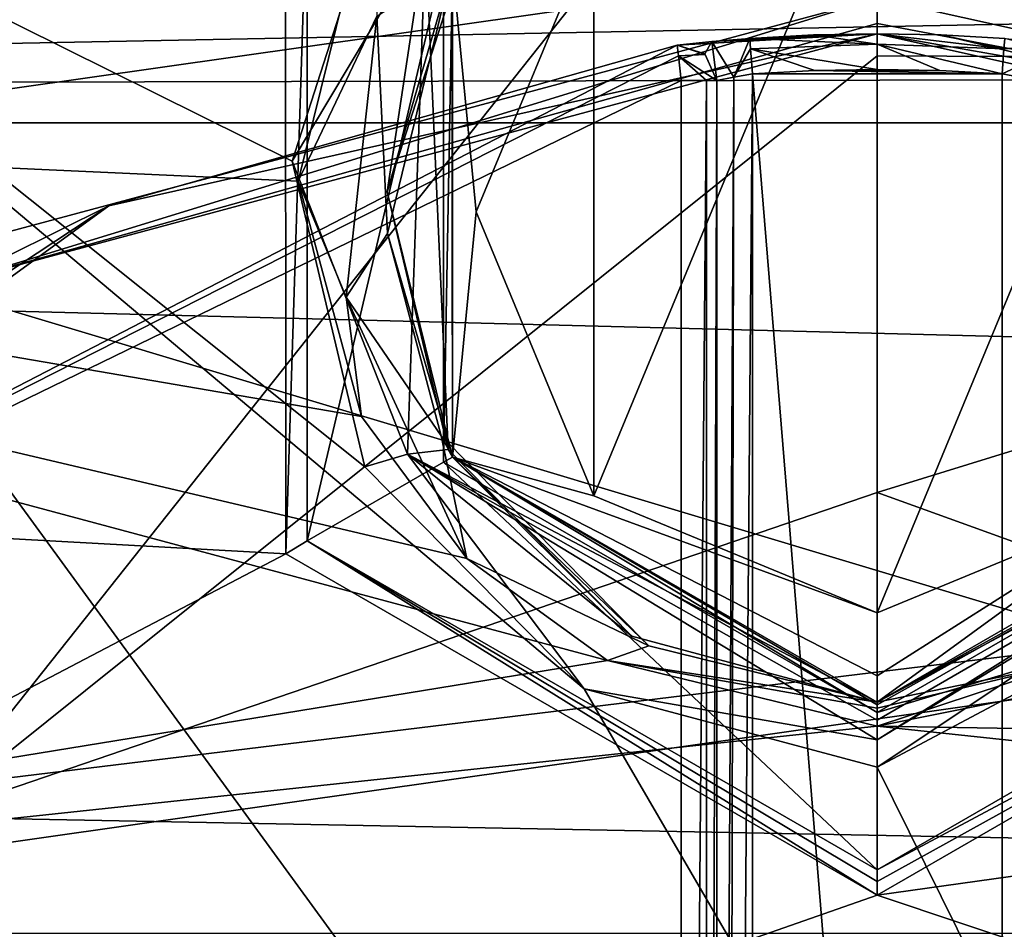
# Model space of a CAD drawing. Extents: x -250 to 250, y -426 to 356.
# Tile 952 of 1056: x -152.4 to -149.64, y 272.74 to 275.29. Entities that reach past the tile are written whole.
import ezdxf

# ---------------------------------------------------------------- set-up
doc = ezdxf.new("R2010")
doc.units = 0
doc.header["$LTSCALE"] = 41.718519
for name, color, linetype in [('1621', 7, 'CONTINUOUS'), ('1623', 7, 'CONTINUOUS'), ('1624', 7, 'CONTINUOUS'), ('1625', 7, 'CONTINUOUS'), ('21', 7, 'CONTINUOUS'), ('22', 7, 'CONTINUOUS'), ('3403', 7, 'CONTINUOUS'), ('3406', 7, 'CONTINUOUS'), ('3407', 7, 'CONTINUOUS'), ('3409', 7, 'CONTINUOUS'), ('3421', 7, 'CONTINUOUS'), ('3428', 7, 'CONTINUOUS'), ('3474', 7, 'CONTINUOUS'), ('3487', 7, 'CONTINUOUS'), ('3506', 7, 'CONTINUOUS'), ('3512', 7, 'CONTINUOUS'), ('3555', 7, 'CONTINUOUS'), ('3556', 7, 'CONTINUOUS'), ('3557', 7, 'CONTINUOUS'), ('3558', 7, 'CONTINUOUS'), ('3559', 7, 'CONTINUOUS'), ('3560', 7, 'CONTINUOUS'), ('3561', 7, 'CONTINUOUS'), ('3600', 7, 'CONTINUOUS'), ('3601', 7, 'CONTINUOUS'), ('4157', 7, 'CONTINUOUS'), ('4161', 7, 'CONTINUOUS'), ('4171', 7, 'CONTINUOUS'), ('4172', 7, 'CONTINUOUS'), ('4183', 7, 'CONTINUOUS'), ('4184', 7, 'CONTINUOUS'), ('4185', 7, 'CONTINUOUS'), ('4186', 7, 'CONTINUOUS'), ('4201', 7, 'CONTINUOUS'), ('4202', 7, 'CONTINUOUS'), ('4203', 7, 'CONTINUOUS'), ('4204', 7, 'CONTINUOUS'), ('4425', 7, 'CONTINUOUS'), ('4428', 7, 'CONTINUOUS'), ('4429', 7, 'CONTINUOUS'), ('4430', 7, 'CONTINUOUS'), ('4431', 7, 'CONTINUOUS'), ('4435', 7, 'CONTINUOUS'), ('4436', 7, 'CONTINUOUS'), ('4439', 7, 'CONTINUOUS'), ('4440', 7, 'CONTINUOUS'), ('742', 7, 'CONTINUOUS'), ('761', 7, 'CONTINUOUS')]:
    doc.layers.add(name, color=color, linetype=linetype)

msp = doc.modelspace()

# ---------------------------------------------------------------- linework, layer by layer
at = {"layer": '1621', "color": 7, "linetype": 'CONTINUOUS'}
for points in [[(-150, 273.9634, -68.45), (-147.1897, 272.9474, -68.45), (-152.6645, 273.052, -68.45), (-150, 273.9634, -68.45)], [(-152.6645, 273.052, -68.45), (-147.1897, 272.9474, -68.45), (-154.8024, 270.8307, -68.45), (-152.6645, 273.052, -68.45)], [(-147.1897, 272.9474, -68.45), (-145.0785, 270.656, -68.45), (-154.8024, 270.8307, -68.45), (-147.1897, 272.9474, -68.45)]]:
    msp.add_3dface(points, dxfattribs=at)
at = {"layer": '1623', "color": 7, "linetype": 'CONTINUOUS'}
msp.add_3dface([(-150, 276.4109, -68.55), (-145.462, 277.6462, -68.65), (-146.0964, 275.169, -68.55), (-150, 276.4109, -68.55)], dxfattribs=at)
at = {"layer": '1624', "color": 7, "linetype": 'CONTINUOUS'}
for points in [[(-150, 276.4109, -68.55), (-152.6645, 273.052, -68.45), (-153.6919, 275.3051, -68.55), (-150, 276.4109, -68.55)], [(-152.6645, 273.052, -68.45), (-150, 276.4109, -68.55), (-150, 275.1882, -68.475), (-152.6645, 273.052, -68.45)], [(-150, 273.9634, -68.45), (-152.6645, 273.052, -68.45), (-150, 275.1882, -68.475), (-150, 273.9634, -68.45)]]:
    msp.add_3dface(points, dxfattribs=at)
at = {"layer": '1625', "color": 7, "linetype": 'CONTINUOUS'}
for points in [[(-150, 276.4109, -68.55), (-146.0964, 275.169, -68.55), (-150, 275.1882, -68.475), (-150, 276.4109, -68.55)], [(-146.0964, 275.169, -68.55), (-150, 273.9634, -68.45), (-150, 275.1882, -68.475), (-146.0964, 275.169, -68.55)], [(-147.1897, 272.9474, -68.45), (-150, 273.9634, -68.45), (-146.0964, 275.169, -68.55), (-147.1897, 272.9474, -68.45)]]:
    msp.add_3dface(points, dxfattribs=at)
at = {"layer": '21', "color": 7, "linetype": 'CONTINUOUS'}
for points in [[(210, 275), (210, 275.8373, 4.2095), (-210, 275), (210, 275)], [(210, 275.8373, 4.2095), (-210, 275.8373, 4.2095), (-210, 275), (210, 275.8373, 4.2095)]]:
    msp.add_3dface(points, dxfattribs=at)
at = {"layer": '22', "color": 7, "linetype": 'CONTINUOUS'}
for points in [[(210, 275.8373, -4.2095), (210, 275), (-210, 275.8373, -4.2095), (210, 275.8373, -4.2095)], [(210, 275), (-210, 275), (-210, 275.8373, -4.2095), (210, 275)]]:
    msp.add_3dface(points, dxfattribs=at)
at = {"layer": '3403', "color": 7, "linetype": 'CONTINUOUS'}
for points in [[(-147.8136, 274.8633, -58.15), (-150, 275.35, -58.15), (-145.2164, 275.9955, -58.15), (-147.8136, 274.8633, -58.15)], [(-150, 275.35, -58.15), (-152.6322, 274.6415, -58.15), (-154.8421, 275.9527, -58.15), (-150, 275.35, -58.15)]]:
    msp.add_3dface(points, dxfattribs=at)
at = {"layer": '3406', "color": 7, "linetype": 'CONTINUOUS'}
for points in [[(-153.9385, 273.4703, -11.15), (-150.55, 275.1187, -11.15), (-150.55, 266.5779, -11.15), (-153.9385, 273.4703, -11.15)], [(-156.0381, 270.923, -11.15), (-153.9385, 273.4703, -11.15), (-150.55, 266.5779, -11.15), (-156.0381, 270.923, -11.15)]]:
    msp.add_3dface(points, dxfattribs=at)
at = {"layer": '3407', "color": 7, "linetype": 'CONTINUOUS'}
for points in [[(-149.8208, 275.2468, -15.25), (-150, 275.25, -15.25), (-147.8547, 274.7721, -58.05), (-149.8208, 275.2468, -15.25)], [(-150, 275.25, -15.25), (-150, 275.25, -58.05), (-147.8547, 274.7721, -58.05), (-150, 275.25, -15.25)], [(-149.6428, 275.2371, -15.25), (-149.8208, 275.2468, -15.25), (-147.8547, 274.7721, -58.05), (-149.6428, 275.2371, -15.25)]]:
    msp.add_3dface(points, dxfattribs=at)
at = {"layer": '3409', "color": 7, "linetype": 'CONTINUOUS'}
for points in [[(-150, 275.25, -58.05), (-152.1549, 274.7677, -11.25), (-152.5844, 274.5537, -58.05), (-150, 275.25, -58.05)], [(-152.1549, 274.7677, -11.25), (-150, 275.25, -58.05), (-150.5614, 275.2181, -15.05), (-152.1549, 274.7677, -11.25)], [(-150.5614, 275.2181, -15.05), (-150, 275.25, -58.05), (-150.4644, 275.2282, -15.2202), (-150.5614, 275.2181, -15.05)], [(-150.4644, 275.2282, -15.2202), (-150, 275.25, -58.05), (-150.3572, 275.2371, -15.25), (-150.4644, 275.2282, -15.2202)], [(-150.3572, 275.2371, -15.25), (-150, 275.25, -58.05), (-150.1792, 275.2468, -15.25), (-150.3572, 275.2371, -15.25)], [(-150, 275.25, -58.05), (-150, 275.25, -15.25), (-150.1792, 275.2468, -15.25), (-150, 275.25, -58.05)], [(-150.5614, 275.2181, -11.25), (-152.1549, 274.7677, -11.25), (-150.5614, 275.2181, -15.05), (-150.5614, 275.2181, -11.25)], [(-152.1549, 274.7677, -11.25), (-154.0051, 273.5452, -11.25), (-152.5844, 274.5537, -58.05), (-152.1549, 274.7677, -11.25)]]:
    msp.add_3dface(points, dxfattribs=at)
at = {"layer": '3421', "color": 7, "linetype": 'CONTINUOUS'}
for points in [[(-156.1461, 274.5668, -8.7108), (-145.5956, 276.0688, -9.8856), (-154.2353, 276.1824, -9.9677), (-156.1461, 274.5668, -8.7108)], [(-143.5591, 274.2444, -8.4358), (-145.5956, 276.0688, -9.8856), (-156.1461, 274.5668, -8.7108), (-143.5591, 274.2444, -8.4358)], [(-157.7436, 272.5153, -6.8018), (-143.5591, 274.2444, -8.4358), (-156.1461, 274.5668, -8.7108), (-157.7436, 272.5153, -6.8018)], [(-155.7084, 272.5153, -6.8018), (-143.5591, 274.2444, -8.4358), (-157.7436, 272.5153, -6.8018), (-155.7084, 272.5153, -6.8018)], [(-144.2916, 272.5153, -6.8018), (-143.5591, 274.2444, -8.4358), (-155.7084, 272.5153, -6.8018), (-144.2916, 272.5153, -6.8018)]]:
    msp.add_3dface(points, dxfattribs=at)
at = {"layer": '3428', "color": 7, "linetype": 'CONTINUOUS'}
for points in [[(-150.1756, 275.1468, -15.15), (-149.65, 275.1374, -15.15), (-150.35, 275.1374, -15.15), (-150.1756, 275.1468, -15.15)], [(-150.35, 275.1374, -15.15), (-149.65, 266.5779, -15.15), (-150.35, 266.5779, -15.15), (-150.35, 275.1374, -15.15)], [(-149.65, 275.1374, -15.15), (-149.65, 266.5779, -15.15), (-150.35, 275.1374, -15.15), (-149.65, 275.1374, -15.15)], [(-150, 275.15, -15.15), (-149.8244, 275.1468, -15.15), (-150.1756, 275.1468, -15.15), (-150, 275.15, -15.15)], [(-149.8244, 275.1468, -15.15), (-149.65, 275.1374, -15.15), (-150.1756, 275.1468, -15.15), (-149.8244, 275.1468, -15.15)]]:
    msp.add_3dface(points, dxfattribs=at)
at = {"layer": '3474', "color": 7, "linetype": 'CONTINUOUS'}
for points in [[(-150.45, 275.1187, -11.25), (-150.45, 275.1187, -15.05), (-150.45, 266.5779, -15.05), (-150.45, 275.1187, -11.25)], [(-150.45, 266.5779, -11.25), (-150.45, 275.1187, -11.25), (-150.45, 266.5779, -15.05), (-150.45, 266.5779, -11.25)]]:
    msp.add_3dface(points, dxfattribs=at)
at = {"layer": '3487', "color": 7, "linetype": 'CONTINUOUS'}
for points in [[(-150.45, 266.5779, -15.05), (-150.4025, 275.1286, -15.1351), (-150.4207, 266.5779, -15.1207), (-150.45, 266.5779, -15.05)], [(-150.45, 266.5779, -15.05), (-150.45, 275.1187, -15.05), (-150.4025, 275.1286, -15.1351), (-150.45, 266.5779, -15.05)], [(-150.35, 275.1374, -15.15), (-150.35, 266.5779, -15.15), (-150.4207, 266.5779, -15.1207), (-150.35, 275.1374, -15.15)], [(-150.4025, 275.1286, -15.1351), (-150.35, 275.1374, -15.15), (-150.4207, 266.5779, -15.1207), (-150.4025, 275.1286, -15.1351)]]:
    msp.add_3dface(points, dxfattribs=at)
at = {"layer": '3506', "color": 7, "linetype": 'CONTINUOUS'}
for points in [[(-149.65, 266.5779, -15.15), (-149.65, 275.1374, -15.15), (-149.5648, 275.122, -15.1023), (-149.65, 266.5779, -15.15)], [(-149.5793, 266.5779, -15.1207), (-149.65, 266.5779, -15.15), (-149.5648, 275.122, -15.1023), (-149.5793, 266.5779, -15.1207)]]:
    msp.add_3dface(points, dxfattribs=at)
at = {"layer": '3512', "color": 7, "linetype": 'CONTINUOUS'}
for points in [[(-150.55, 266.5779, -11.15), (-150.4793, 275.1187, -11.1793), (-150.4787, 266.5779, -11.1799), (-150.55, 266.5779, -11.15)], [(-150.55, 266.5779, -11.15), (-150.55, 275.1187, -11.15), (-150.4793, 275.1187, -11.1793), (-150.55, 266.5779, -11.15)], [(-150.4793, 275.1187, -11.1793), (-150.45, 275.1187, -11.25), (-150.4787, 266.5779, -11.1799), (-150.4793, 275.1187, -11.1793)], [(-150.45, 275.1187, -11.25), (-150.45, 266.5779, -11.25), (-150.4787, 266.5779, -11.1799), (-150.45, 275.1187, -11.25)]]:
    msp.add_3dface(points, dxfattribs=at)
at = {"layer": '3555', "color": 7, "linetype": 'CONTINUOUS'}
for points in [[(-153.9385, 273.4703, -11.15), (-152.1549, 274.7677, -11.25), (-150.5614, 275.2181, -11.25), (-153.9385, 273.4703, -11.15)], [(-153.9385, 273.4703, -11.15), (-150.5614, 275.2181, -11.25), (-150.5576, 275.1877, -11.1781), (-153.9385, 273.4703, -11.15)], [(-150.55, 275.1187, -11.15), (-153.9385, 273.4703, -11.15), (-150.5576, 275.1877, -11.1781), (-150.55, 275.1187, -11.15)], [(-153.9385, 273.4703, -11.15), (-154.0051, 273.5452, -11.25), (-152.1549, 274.7677, -11.25), (-153.9385, 273.4703, -11.15)]]:
    msp.add_3dface(points, dxfattribs=at)
at = {"layer": '3556', "color": 7, "linetype": 'CONTINUOUS'}
for points in [[(-150.5576, 275.1877, -11.1781), (-150.5614, 275.2181, -11.25), (-150.4823, 275.1923, -11.25), (-150.5576, 275.1877, -11.1781)], [(-150.45, 275.1187, -11.25), (-150.5576, 275.1877, -11.1781), (-150.4823, 275.1923, -11.25), (-150.45, 275.1187, -11.25)], [(-150.45, 275.1187, -11.25), (-150.4793, 275.1187, -11.1793), (-150.5576, 275.1877, -11.1781), (-150.45, 275.1187, -11.25)], [(-150.4793, 275.1187, -11.1793), (-150.55, 275.1187, -11.15), (-150.5576, 275.1877, -11.1781), (-150.4793, 275.1187, -11.1793)]]:
    msp.add_3dface(points, dxfattribs=at)
at = {"layer": '3557', "color": 7, "linetype": 'CONTINUOUS'}
for points in [[(-150.5614, 275.2181, -11.25), (-150.5614, 275.2181, -15.05), (-150.4834, 275.1933, -15.05), (-150.5614, 275.2181, -11.25)], [(-150.4823, 275.1923, -11.25), (-150.5614, 275.2181, -11.25), (-150.4834, 275.1933, -15.05), (-150.4823, 275.1923, -11.25)], [(-150.45, 275.1187, -15.05), (-150.4823, 275.1923, -11.25), (-150.4834, 275.1933, -15.05), (-150.45, 275.1187, -15.05)], [(-150.45, 275.1187, -15.05), (-150.45, 275.1187, -11.25), (-150.4823, 275.1923, -11.25), (-150.45, 275.1187, -15.05)]]:
    msp.add_3dface(points, dxfattribs=at)
at = {"layer": '3558', "color": 7, "linetype": 'CONTINUOUS'}
for points in [[(-150.5614, 275.2181, -15.05), (-150.4644, 275.2282, -15.2202), (-150.4834, 275.1933, -15.05), (-150.5614, 275.2181, -15.05)], [(-150.4644, 275.2282, -15.2202), (-150.45, 275.1187, -15.05), (-150.4834, 275.1933, -15.05), (-150.4644, 275.2282, -15.2202)], [(-150.4644, 275.2282, -15.2202), (-150.3572, 275.2371, -15.25), (-150.4025, 275.1286, -15.1351), (-150.4644, 275.2282, -15.2202)], [(-150.45, 275.1187, -15.05), (-150.4644, 275.2282, -15.2202), (-150.4025, 275.1286, -15.1351), (-150.45, 275.1187, -15.05)], [(-150.4025, 275.1286, -15.1351), (-150.3572, 275.2371, -15.25), (-150.3551, 275.2079, -15.1793), (-150.4025, 275.1286, -15.1351)], [(-150.35, 275.1374, -15.15), (-150.4025, 275.1286, -15.1351), (-150.3551, 275.2079, -15.1793), (-150.35, 275.1374, -15.15)]]:
    msp.add_3dface(points, dxfattribs=at)
at = {"layer": '3559', "color": 7, "linetype": 'CONTINUOUS'}
for points in [[(-150.3572, 275.2371, -15.25), (-150.1792, 275.2468, -15.25), (-150, 275.2207, -15.1793), (-150.3572, 275.2371, -15.25)], [(-150.1792, 275.2468, -15.25), (-150, 275.25, -15.25), (-150, 275.2207, -15.1793), (-150.1792, 275.2468, -15.25)], [(-150.3551, 275.2079, -15.1793), (-150.3572, 275.2371, -15.25), (-150, 275.2207, -15.1793), (-150.3551, 275.2079, -15.1793)], [(-150, 275.15, -15.15), (-150.3551, 275.2079, -15.1793), (-150, 275.2207, -15.1793), (-150, 275.15, -15.15)], [(-150, 275.15, -15.15), (-150.1756, 275.1468, -15.15), (-150.3551, 275.2079, -15.1793), (-150, 275.15, -15.15)], [(-150.1756, 275.1468, -15.15), (-150.35, 275.1374, -15.15), (-150.3551, 275.2079, -15.1793), (-150.1756, 275.1468, -15.15)]]:
    msp.add_3dface(points, dxfattribs=at)
at = {"layer": '3560', "color": 7, "linetype": 'CONTINUOUS'}
for points in [[(-150, 275.2207, -15.1793), (-150, 275.25, -15.25), (-149.6449, 275.2079, -15.1793), (-150, 275.2207, -15.1793)], [(-150, 275.25, -15.25), (-149.8208, 275.2468, -15.25), (-149.6449, 275.2079, -15.1793), (-150, 275.25, -15.25)], [(-149.8208, 275.2468, -15.25), (-149.6428, 275.2371, -15.25), (-149.6449, 275.2079, -15.1793), (-149.8208, 275.2468, -15.25)], [(-149.8244, 275.1468, -15.15), (-150, 275.15, -15.15), (-150, 275.2207, -15.1793), (-149.8244, 275.1468, -15.15)], [(-149.65, 275.1374, -15.15), (-150, 275.2207, -15.1793), (-149.6449, 275.2079, -15.1793), (-149.65, 275.1374, -15.15)], [(-149.65, 275.1374, -15.15), (-149.8244, 275.1468, -15.15), (-150, 275.2207, -15.1793), (-149.65, 275.1374, -15.15)]]:
    msp.add_3dface(points, dxfattribs=at)
at = {"layer": '3561', "color": 7, "linetype": 'CONTINUOUS'}
for points in [[(-149.65, 275.1374, -15.15), (-149.4688, 275.2214, -15.1546), (-149.5648, 275.122, -15.1023), (-149.65, 275.1374, -15.15)], [(-149.4688, 275.2214, -15.1546), (-149.65, 275.1374, -15.15), (-149.6449, 275.2079, -15.1793), (-149.4688, 275.2214, -15.1546)], [(-149.6428, 275.2371, -15.25), (-149.4688, 275.2214, -15.1546), (-149.6449, 275.2079, -15.1793), (-149.6428, 275.2371, -15.25)]]:
    msp.add_3dface(points, dxfattribs=at)
at = {"layer": '3600', "color": 7, "linetype": 'CONTINUOUS'}
for points in [[(-152.6322, 274.6415, -58.15), (-150, 275.35, -58.15), (-152.5844, 274.5537, -58.05), (-152.6322, 274.6415, -58.15)], [(-152.5844, 274.5537, -58.05), (-150, 275.35, -58.15), (-150, 275.2793, -58.1207), (-152.5844, 274.5537, -58.05)], [(-150, 275.25, -58.05), (-152.5844, 274.5537, -58.05), (-150, 275.2793, -58.1207), (-150, 275.25, -58.05)]]:
    msp.add_3dface(points, dxfattribs=at)
at = {"layer": '3601', "color": 7, "linetype": 'CONTINUOUS'}
for points in [[(-150, 275.35, -58.15), (-147.8136, 274.8633, -58.15), (-150, 275.2793, -58.1207), (-150, 275.35, -58.15)], [(-147.8136, 274.8633, -58.15), (-150, 275.25, -58.05), (-150, 275.2793, -58.1207), (-147.8136, 274.8633, -58.15)], [(-150, 275.25, -58.05), (-147.8136, 274.8633, -58.15), (-147.8547, 274.7721, -58.05), (-150, 275.25, -58.05)]]:
    msp.add_3dface(points, dxfattribs=at)
at = {"layer": '4157', "color": 7, "linetype": 'CONTINUOUS'}
for points in [[(-154.1951, 276.8935, 13.35), (-157.5494, 274.1151, 13.35), (-150, 276.6664, 13.35), (-154.1951, 276.8935, 13.35)], [(-150, 276.6664, 13.35), (-157.5494, 274.1151, 13.35), (-151.6593, 275.7087, 13.35), (-150, 276.6664, 13.35)], [(-151.6593, 275.7087, 13.35), (-157.5494, 274.1151, 13.35), (-151.6589, 273.7907, 13.35), (-151.6593, 275.7087, 13.35)], [(-157.5494, 274.1151, 13.35), (-160.4928, 269.1592, 13.35), (-151.6589, 273.7907, 13.35), (-157.5494, 274.1151, 13.35)], [(-150, 272.8336, 13.35), (-142.2821, 273.9148, 13.35), (-148.3407, 273.7913, 13.35), (-150, 272.8336, 13.35)], [(-139.5838, 269.3461, 13.35), (-142.2821, 273.9148, 13.35), (-150, 272.8336, 13.35), (-139.5838, 269.3461, 13.35)], [(-160.4928, 269.1592, 13.35), (-150, 272.8336, 13.35), (-151.6589, 273.7907, 13.35), (-160.4928, 269.1592, 13.35)], [(-160.4928, 269.1592, 13.35), (-139.5838, 269.3461, 13.35), (-150, 272.8336, 13.35), (-160.4928, 269.1592, 13.35)]]:
    msp.add_3dface(points, dxfattribs=at)
at = {"layer": '4161', "color": 7, "linetype": 'CONTINUOUS'}
for points in [[(-156.6128, 275.0633, 8.7077), (-154.6357, 276.6, 9.7526), (-151.4106, 275.6993, 9.1742), (-156.6128, 275.0633, 8.7077)], [(-151.6239, 274.8363, 8.5283), (-156.6128, 275.0633, 8.7077), (-151.4106, 275.6993, 9.1742), (-151.6239, 274.8363, 8.5283)], [(-150.7567, 273.4912, 7.3022), (-156.6128, 275.0633, 8.7077), (-151.1511, 273.7776, 7.5891), (-150.7567, 273.4912, 7.3022)], [(-155.4522, 272.7257, 6.4516), (-156.6128, 275.0633, 8.7077), (-150.7567, 273.4912, 7.3022), (-155.4522, 272.7257, 6.4516)], [(-151.1511, 273.7776, 7.5891), (-156.6128, 275.0633, 8.7077), (-151.4459, 274.1761, 7.9638), (-151.1511, 273.7776, 7.5891)], [(-151.4459, 274.1761, 7.9638), (-156.6128, 275.0633, 8.7077), (-151.6239, 274.8363, 8.5283), (-151.4459, 274.1761, 7.9638)], [(-150, 273.3074, 7.1096), (-155.4522, 272.7257, 6.4516), (-150.7567, 273.4912, 7.3022), (-150, 273.3074, 7.1096)], [(-149.3641, 273.4351, 7.2441), (-141.7472, 273.1696, 6.9607), (-150, 273.3074, 7.1096), (-149.3641, 273.4351, 7.2441)], [(-144.5478, 272.7257, 6.4516), (-155.4522, 272.7257, 6.4516), (-150, 273.3074, 7.1096), (-144.5478, 272.7257, 6.4516)], [(-141.7472, 273.1696, 6.9607), (-144.5478, 272.7257, 6.4516), (-150, 273.3074, 7.1096), (-141.7472, 273.1696, 6.9607)]]:
    msp.add_3dface(points, dxfattribs=at)
at = {"layer": '4171', "color": 7, "linetype": 'CONTINUOUS'}
for points in [[(-149.4617, 273.4847, 7.4173), (-150, 273.375, 7.2806), (-148.8092, 274.0625, 12.8086), (-149.4617, 273.4847, 7.4173)], [(-150, 273.375, 7.2806), (-150, 273.375, 12.8086), (-148.8092, 274.0625, 12.8086), (-150, 273.375, 7.2806)]]:
    msp.add_3dface(points, dxfattribs=at)
at = {"layer": '4172', "color": 7, "linetype": 'CONTINUOUS'}
for points in [[(-151.3737, 274.69, 8.7229), (-151.1934, 275.4329, 9.3796), (-151.1908, 274.0625, 12.8086), (-151.3737, 274.69, 8.7229)], [(-151.1908, 274.0625, 12.8086), (-151.1934, 275.4329, 9.3796), (-151.1908, 275.4375, 12.8086), (-151.1908, 274.0625, 12.8086)], [(-151.2233, 274.1223, 8.149), (-151.3737, 274.69, 8.7229), (-151.1908, 274.0625, 12.8086), (-151.2233, 274.1223, 8.149)], [(-150.6402, 273.5332, 7.4764), (-151.2233, 274.1223, 8.149), (-151.1908, 274.0625, 12.8086), (-150.6402, 273.5332, 7.4764)], [(-150, 273.375, 12.8086), (-150.6402, 273.5332, 7.4764), (-151.1908, 274.0625, 12.8086), (-150, 273.375, 12.8086)], [(-150, 273.375, 12.8086), (-150, 273.375, 7.2806), (-150.6402, 273.5332, 7.4764), (-150, 273.375, 12.8086)]]:
    msp.add_3dface(points, dxfattribs=at)
at = {"layer": '4183', "color": 7, "linetype": 'CONTINUOUS'}
for points in [[(-151.5984, 275.6728, 13.3207), (-151.5984, 273.8271, 13.3207), (-151.2161, 275.4521, 12.8793), (-151.5984, 275.6728, 13.3207)], [(-151.2161, 275.4521, 12.8793), (-151.5984, 273.8271, 13.3207), (-151.2161, 274.0478, 12.8793), (-151.2161, 275.4521, 12.8793)], [(-151.5984, 273.8271, 13.3207), (-150, 272.9043, 13.3207), (-151.2161, 274.0478, 12.8793), (-151.5984, 273.8271, 13.3207)], [(-150, 272.9043, 13.3207), (-150, 273.3457, 12.8793), (-151.2161, 274.0478, 12.8793), (-150, 272.9043, 13.3207)]]:
    msp.add_3dface(points, dxfattribs=at)
at = {"layer": '4184', "color": 7, "linetype": 'CONTINUOUS'}
for points in [[(-150, 273.3457, 12.8793), (-148.4016, 273.8272, 13.3207), (-148.7839, 274.0479, 12.8793), (-150, 273.3457, 12.8793)], [(-150, 272.9043, 13.3207), (-148.4016, 273.8272, 13.3207), (-150, 273.3457, 12.8793), (-150, 272.9043, 13.3207)]]:
    msp.add_3dface(points, dxfattribs=at)
at = {"layer": '4185', "color": 7, "linetype": 'CONTINUOUS'}
for points in [[(-150, 273.375, 7.2806), (-149.4617, 273.4847, 7.4173), (-150, 273.3575, 7.1886), (-150, 273.375, 7.2806)], [(-149.4617, 273.4847, 7.4173), (-150, 273.3074, 7.1096), (-150, 273.3575, 7.1886), (-149.4617, 273.4847, 7.4173)], [(-149.3641, 273.4351, 7.2441), (-150, 273.3074, 7.1096), (-149.4617, 273.4847, 7.4173), (-149.3641, 273.4351, 7.2441)]]:
    msp.add_3dface(points, dxfattribs=at)
at = {"layer": '4186', "color": 7, "linetype": 'CONTINUOUS'}
for points in [[(-151.6239, 274.8363, 8.5283), (-151.4106, 275.6993, 9.1742), (-151.4034, 275.2998, 8.9573), (-151.6239, 274.8363, 8.5283)], [(-151.1934, 275.4329, 9.3796), (-151.3737, 274.69, 8.7229), (-151.4034, 275.2998, 8.9573), (-151.1934, 275.4329, 9.3796)], [(-151.4894, 274.5112, 8.2787), (-151.6239, 274.8363, 8.5283), (-151.4034, 275.2998, 8.9573), (-151.4894, 274.5112, 8.2787)], [(-151.3737, 274.69, 8.7229), (-151.4894, 274.5112, 8.2787), (-151.4034, 275.2998, 8.9573), (-151.3737, 274.69, 8.7229)], [(-151.4459, 274.1761, 7.9638), (-151.6239, 274.8363, 8.5283), (-151.4894, 274.5112, 8.2787), (-151.4459, 274.1761, 7.9638)], [(-151.3737, 274.69, 8.7229), (-151.2233, 274.1223, 8.149), (-151.4894, 274.5112, 8.2787), (-151.3737, 274.69, 8.7229)], [(-151.1511, 273.7776, 7.5891), (-151.4459, 274.1761, 7.9638), (-151.4894, 274.5112, 8.2787), (-151.1511, 273.7776, 7.5891)], [(-151.2233, 274.1223, 8.149), (-151.1511, 273.7776, 7.5891), (-151.4894, 274.5112, 8.2787), (-151.2233, 274.1223, 8.149)], [(-151.1511, 273.7776, 7.5891), (-151.2233, 274.1223, 8.149), (-150.6402, 273.5332, 7.4764), (-151.1511, 273.7776, 7.5891)], [(-150.7567, 273.4912, 7.3022), (-151.1511, 273.7776, 7.5891), (-150.6402, 273.5332, 7.4764), (-150.7567, 273.4912, 7.3022)], [(-150, 273.375, 7.2806), (-150.7567, 273.4912, 7.3022), (-150.6402, 273.5332, 7.4764), (-150, 273.375, 7.2806)], [(-150.7567, 273.4912, 7.3022), (-150, 273.375, 7.2806), (-150, 273.3575, 7.1886), (-150.7567, 273.4912, 7.3022)], [(-150, 273.3074, 7.1096), (-150.7567, 273.4912, 7.3022), (-150, 273.3575, 7.1886), (-150, 273.3074, 7.1096)]]:
    msp.add_3dface(points, dxfattribs=at)
at = {"layer": '4201', "color": 7, "linetype": 'CONTINUOUS'}
for points in [[(-148.3407, 273.7913, 13.35), (-148.4016, 273.8272, 13.3207), (-150, 272.9043, 13.3207), (-148.3407, 273.7913, 13.35)], [(-148.3407, 273.7913, 13.35), (-150, 272.9043, 13.3207), (-150, 272.8718, 13.3424), (-148.3407, 273.7913, 13.35)], [(-150, 272.8336, 13.35), (-148.3407, 273.7913, 13.35), (-150, 272.8718, 13.3424), (-150, 272.8336, 13.35)]]:
    msp.add_3dface(points, dxfattribs=at)
at = {"layer": '4202', "color": 7, "linetype": 'CONTINUOUS'}
for points in [[(-151.6593, 275.7087, 13.35), (-151.6589, 273.7907, 13.35), (-151.5984, 275.6728, 13.3207), (-151.6593, 275.7087, 13.35)], [(-151.6589, 273.7907, 13.35), (-151.5984, 273.8271, 13.3207), (-151.5984, 275.6728, 13.3207), (-151.6589, 273.7907, 13.35)], [(-151.6589, 273.7907, 13.35), (-150, 272.8336, 13.35), (-151.5984, 273.8271, 13.3207), (-151.6589, 273.7907, 13.35)], [(-151.5984, 273.8271, 13.3207), (-150, 272.8336, 13.35), (-150, 272.8718, 13.3424), (-151.5984, 273.8271, 13.3207)], [(-150, 272.9043, 13.3207), (-151.5984, 273.8271, 13.3207), (-150, 272.8718, 13.3424), (-150, 272.9043, 13.3207)]]:
    msp.add_3dface(points, dxfattribs=at)
at = {"layer": '4203', "color": 7, "linetype": 'CONTINUOUS'}
for points in [[(-151.1908, 275.4375, 12.8086), (-151.2161, 275.4521, 12.8793), (-151.2161, 274.0478, 12.8793), (-151.1908, 275.4375, 12.8086)], [(-151.1908, 274.0625, 12.8086), (-151.1908, 275.4375, 12.8086), (-151.2161, 274.0478, 12.8793), (-151.1908, 274.0625, 12.8086)], [(-150, 273.3457, 12.8793), (-151.1908, 274.0625, 12.8086), (-151.2161, 274.0478, 12.8793), (-150, 273.3457, 12.8793)], [(-151.1908, 274.0625, 12.8086), (-150, 273.3457, 12.8793), (-150, 273.3674, 12.8468), (-151.1908, 274.0625, 12.8086)], [(-150, 273.375, 12.8086), (-151.1908, 274.0625, 12.8086), (-150, 273.3674, 12.8468), (-150, 273.375, 12.8086)]]:
    msp.add_3dface(points, dxfattribs=at)
at = {"layer": '4204', "color": 7, "linetype": 'CONTINUOUS'}
for points in [[(-148.8092, 274.0625, 12.8086), (-150, 273.375, 12.8086), (-148.7839, 274.0479, 12.8793), (-148.8092, 274.0625, 12.8086)], [(-148.7839, 274.0479, 12.8793), (-150, 273.375, 12.8086), (-150, 273.3674, 12.8468), (-148.7839, 274.0479, 12.8793)], [(-150, 273.3457, 12.8793), (-148.7839, 274.0479, 12.8793), (-150, 273.3674, 12.8468), (-150, 273.3457, 12.8793)]]:
    msp.add_3dface(points, dxfattribs=at)
at = {"layer": '4425', "color": 7, "linetype": 'CONTINUOUS'}
for points in [[(-154.2977, 276.9446, 14.4457), (-154.2955, 265.5476, 17.1428), (-145.6931, 276.9397, 14.4458), (-154.2977, 276.9446, 14.4457)], [(-145.6931, 276.9397, 14.4458), (-154.2955, 265.5476, 17.1428), (-145.6964, 265.538, 17.1425), (-145.6931, 276.9397, 14.4458)]]:
    msp.add_3dface(points, dxfattribs=at)
at = {"layer": '4428', "color": 7, "linetype": 'CONTINUOUS'}
for points in [[(-153.9408, 265.2057, 16.2215), (-153.937, 276.034, 13.759), (-146.0521, 265.2095, 16.2199), (-153.9408, 265.2057, 16.2215)], [(-146.0521, 265.2095, 16.2199), (-153.937, 276.034, 13.759), (-150.8219, 273.4121, 14.9184), (-146.0521, 265.2095, 16.2199)], [(-151.6407, 274.8925, 14.4252), (-153.937, 276.034, 13.759), (-151.375, 275.7184, 14.17), (-151.6407, 274.8925, 14.4252)], [(-151.4367, 274.0352, 14.7053), (-153.937, 276.034, 13.759), (-151.6407, 274.8925, 14.4252), (-151.4367, 274.0352, 14.7053)], [(-150.8219, 273.4121, 14.9184), (-153.937, 276.034, 13.759), (-151.4367, 274.0352, 14.7053), (-150.8219, 273.4121, 14.9184)], [(-148.6347, 273.9187, 14.7445), (-146.0521, 265.2095, 16.2199), (-150, 273.1927, 14.9953), (-148.6347, 273.9187, 14.7445)], [(-150, 273.1927, 14.9953), (-146.0521, 265.2095, 16.2199), (-150.8219, 273.4121, 14.9184), (-150, 273.1927, 14.9953)]]:
    msp.add_3dface(points, dxfattribs=at)
at = {"layer": '4429', "color": 7, "linetype": 'CONTINUOUS'}
for points in [[(-150, 275.875, 9.35), (-150, 273.625, 9.35), (-150.7944, 273.9534, 9.35), (-150, 275.875, 9.35)], [(-150.7944, 275.5466, 9.35), (-150, 275.875, 9.35), (-150.7944, 273.9534, 9.35), (-150.7944, 275.5466, 9.35)], [(-149.2056, 275.5466, 9.35), (-150, 273.625, 9.35), (-150, 275.875, 9.35), (-149.2056, 275.5466, 9.35)], [(-151.125, 274.75, 9.35), (-150.7944, 275.5466, 9.35), (-150.7944, 273.9534, 9.35), (-151.125, 274.75, 9.35)], [(-149.2056, 273.9534, 9.35), (-150, 273.625, 9.35), (-149.2056, 275.5466, 9.35), (-149.2056, 273.9534, 9.35)]]:
    msp.add_3dface(points, dxfattribs=at)
at = {"layer": '4430', "color": 7, "linetype": 'CONTINUOUS'}
for points in [[(-151.1513, 275.5017, 13.9337), (-151.1908, 275.4375, 9.6), (-151.3739, 274.8061, 14.1877), (-151.1513, 275.5017, 13.9337)], [(-151.1908, 275.4375, 9.6), (-151.1908, 274.0625, 9.6), (-151.3739, 274.8061, 14.1877), (-151.1908, 275.4375, 9.6)], [(-151.3739, 274.8061, 14.1877), (-151.1908, 274.0625, 9.6), (-151.203, 274.0841, 14.4663), (-151.3739, 274.8061, 14.1877)], [(-151.203, 274.0841, 14.4663), (-151.1908, 274.0625, 9.6), (-150.6884, 273.5598, 14.6782), (-151.203, 274.0841, 14.4663)], [(-151.1908, 274.0625, 9.6), (-150, 273.375, 9.6), (-150.6884, 273.5598, 14.6782), (-151.1908, 274.0625, 9.6)], [(-150.6884, 273.5598, 14.6782), (-150, 273.375, 9.6), (-150, 273.375, 14.7546), (-150.6884, 273.5598, 14.6782)]]:
    msp.add_3dface(points, dxfattribs=at)
at = {"layer": '4431', "color": 7, "linetype": 'CONTINUOUS'}
for points in [[(-150, 273.375, 14.7546), (-148.8092, 274.0625, 9.6), (-148.8568, 273.986, 14.5053), (-150, 273.375, 14.7546)], [(-150, 273.375, 14.7546), (-150, 273.375, 9.6), (-148.8092, 274.0625, 9.6), (-150, 273.375, 14.7546)]]:
    msp.add_3dface(points, dxfattribs=at)
at = {"layer": '4435', "color": 7, "linetype": 'CONTINUOUS'}
for points in [[(-151.6407, 274.8925, 14.4252), (-151.375, 275.7184, 14.17), (-151.2668, 275.519, 14.1597), (-151.6407, 274.8925, 14.4252)], [(-151.3172, 274.0705, 14.6671), (-151.6407, 274.8925, 14.4252), (-151.2668, 275.519, 14.1597), (-151.3172, 274.0705, 14.6671)], [(-151.1513, 275.5017, 13.9337), (-151.3739, 274.8061, 14.1877), (-151.2668, 275.519, 14.1597), (-151.1513, 275.5017, 13.9337)], [(-151.3739, 274.8061, 14.1877), (-151.203, 274.0841, 14.4663), (-151.2668, 275.519, 14.1597), (-151.3739, 274.8061, 14.1877)], [(-151.203, 274.0841, 14.4663), (-151.3172, 274.0705, 14.6671), (-151.2668, 275.519, 14.1597), (-151.203, 274.0841, 14.4663)], [(-151.4367, 274.0352, 14.7053), (-151.6407, 274.8925, 14.4252), (-151.3172, 274.0705, 14.6671), (-151.4367, 274.0352, 14.7053)], [(-151.203, 274.0841, 14.4663), (-150.6884, 273.5598, 14.6782), (-151.3172, 274.0705, 14.6671), (-151.203, 274.0841, 14.4663)], [(-150.8219, 273.4121, 14.9184), (-151.4367, 274.0352, 14.7053), (-151.3172, 274.0705, 14.6671), (-150.8219, 273.4121, 14.9184)], [(-150, 273.269, 14.959), (-150.8219, 273.4121, 14.9184), (-151.3172, 274.0705, 14.6671), (-150, 273.269, 14.959)], [(-151.3172, 274.0705, 14.6671), (-150, 273.375, 14.7546), (-150, 273.3243, 14.9056), (-151.3172, 274.0705, 14.6671)], [(-150.6884, 273.5598, 14.6782), (-150, 273.375, 14.7546), (-151.3172, 274.0705, 14.6671), (-150.6884, 273.5598, 14.6782)], [(-150, 273.269, 14.959), (-151.3172, 274.0705, 14.6671), (-150, 273.3243, 14.9056), (-150, 273.269, 14.959)], [(-150, 273.1927, 14.9953), (-150.8219, 273.4121, 14.9184), (-150, 273.269, 14.959), (-150, 273.1927, 14.9953)]]:
    msp.add_3dface(points, dxfattribs=at)
at = {"layer": '4436', "color": 7, "linetype": 'CONTINUOUS'}
for points in [[(-150, 273.269, 14.959), (-148.8568, 273.986, 14.5053), (-148.6831, 274.07, 14.6672), (-150, 273.269, 14.959)], [(-150, 273.1927, 14.9953), (-150, 273.269, 14.959), (-148.6831, 274.07, 14.6672), (-150, 273.1927, 14.9953)], [(-148.6347, 273.9187, 14.7445), (-150, 273.1927, 14.9953), (-148.6831, 274.07, 14.6672), (-148.6347, 273.9187, 14.7445)], [(-148.8568, 273.986, 14.5053), (-150, 273.269, 14.959), (-150, 273.3243, 14.9056), (-148.8568, 273.986, 14.5053)], [(-150, 273.375, 14.7546), (-148.8568, 273.986, 14.5053), (-150, 273.3243, 14.9056), (-150, 273.375, 14.7546)]]:
    msp.add_3dface(points, dxfattribs=at)
at = {"layer": '4439', "color": 7, "linetype": 'CONTINUOUS'}
for points in [[(-150, 273.375, 9.6), (-149.2056, 273.9534, 9.35), (-148.8092, 274.0625, 9.6), (-150, 273.375, 9.6)], [(-149.2056, 273.9534, 9.35), (-150, 273.375, 9.6), (-150, 273.4482, 9.4232), (-149.2056, 273.9534, 9.35)], [(-150, 273.625, 9.35), (-149.2056, 273.9534, 9.35), (-150, 273.4482, 9.4232), (-150, 273.625, 9.35)]]:
    msp.add_3dface(points, dxfattribs=at)
at = {"layer": '4440', "color": 7, "linetype": 'CONTINUOUS'}
for points in [[(-150.7944, 275.5466, 9.35), (-151.125, 274.75, 9.35), (-151.1908, 275.4375, 9.6), (-150.7944, 275.5466, 9.35)], [(-151.125, 274.75, 9.35), (-151.1908, 274.0625, 9.6), (-151.1908, 275.4375, 9.6), (-151.125, 274.75, 9.35)], [(-151.125, 274.75, 9.35), (-150.7944, 273.9534, 9.35), (-151.1908, 274.0625, 9.6), (-151.125, 274.75, 9.35)], [(-150.7944, 273.9534, 9.35), (-150, 273.625, 9.35), (-151.1908, 274.0625, 9.6), (-150.7944, 273.9534, 9.35)], [(-151.1908, 274.0625, 9.6), (-150, 273.625, 9.35), (-150, 273.4482, 9.4232), (-151.1908, 274.0625, 9.6)], [(-150, 273.375, 9.6), (-151.1908, 274.0625, 9.6), (-150, 273.4482, 9.4232), (-150, 273.375, 9.6)]]:
    msp.add_3dface(points, dxfattribs=at)
at = {"layer": '742', "color": 7, "linetype": 'CONTINUOUS'}
for points in [[(-150, 277, -64.65), (-154.7754, 275.1776, -64.65), (-145.4559, 275.3582, -64.65), (-150, 277, -64.65)], [(-145.4559, 275.3582, -64.65), (-154.7754, 275.1776, -64.65), (-142.0784, 271.365, -64.65), (-145.4559, 275.3582, -64.65)], [(-154.7754, 275.1776, -64.65), (-158.0822, 271.0774, -64.65), (-142.0784, 271.365, -64.65), (-154.7754, 275.1776, -64.65)]]:
    msp.add_3dface(points, dxfattribs=at)
at = {"layer": '761', "color": 7, "linetype": 'CONTINUOUS'}
msp.add_3dface([(-154.7754, 275.1776, -64.65), (-150, 277, -64.65), (-155.4228, 275.5603, -64.3571), (-154.7754, 275.1776, -64.65)], dxfattribs=at)

doc.saveas('drawing.dxf')
